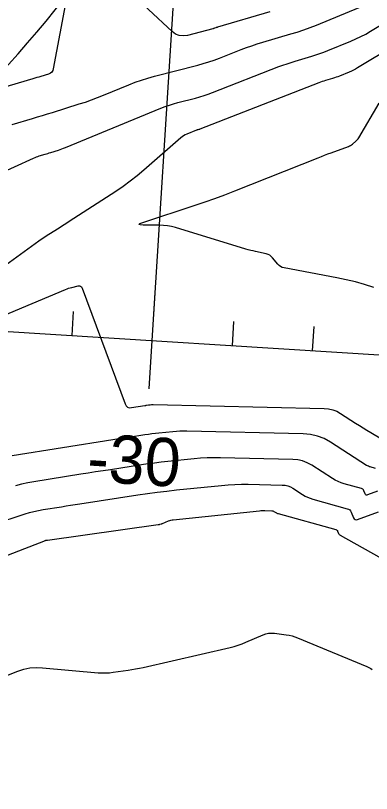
# Model space of a CAD drawing. Extents: x 658976 to 668726, y 639543 to 647196.
# Drawn here: x 662203.2 to 662247.5, y 641758.7 to 641855.6 of the extents above; entities that cross this region are included whole.
import ezdxf

# ---------------------------------------------------------------- set-up
doc = ezdxf.new("R2010")
doc.units = 0
for name, color, linetype in [('Ex_Major Contours', 7, 'Continuous'), ('Ex_Minor Contours', 7, 'Continuous'), ('R_Axis', 7, 'Continuous'), ('R_Axis Annot', 7, 'Continuous'), ('R_Grid', 7, 'Continuous'), ('R_Water', 7, 'Continuous')]:
    doc.layers.add(name, color=color, linetype=linetype)

msp = doc.modelspace()

# ---------------------------------------------------------------- linework, layer by layer
at = {"layer": 'Ex_Major Contours'}
for points in [[(662234.902, 641856.051), (662228.366, 641854.127), (662228.319, 641854.112), (662228.271, 641854.096), (662228.224, 641854.08), (662228.177, 641854.062), (662227.991, 641853.99), (662227.944, 641853.972), (662227.897, 641853.956), (662227.849, 641853.941), (662227.801, 641853.928), (662224.64, 641853.113), (662224.114, 641853.038), (662223.621, 641853.095), (662223.162, 641853.282), (662222.736, 641853.6), (662213.908, 641861.87)], [(662210.129, 641860.634), (662207.933, 641848.951), (662207.861, 641848.723), (662207.741, 641848.538), (662207.571, 641848.396), (662207.353, 641848.298), (662206.38, 641847.993), (662206.137, 641847.918), (662205.893, 641847.843), (662205.649, 641847.769), (662205.405, 641847.696), (662197.638, 641845.395)], [(662196.34, 641790.853), (662204.415, 641793.482), (662204.969, 641793.651), (662205.527, 641793.797), (662206.091, 641793.921), (662206.66, 641794.023), (662208.947, 641794.388), (662209.519, 641794.479), (662210.09, 641794.569), (662210.663, 641794.658), (662211.235, 641794.746), (662218.466, 641795.854), (662219.666, 641796.031), (662220.868, 641796.192), (662222.072, 641796.34), (662223.278, 641796.472), (662228.866, 641797.051), (662229.692, 641797.124), (662230.52, 641797.171), (662231.349, 641797.191), (662232.179, 641797.185), (662236.443, 641797.089), (662236.795, 641797.057), (662237.133, 641796.979), (662237.456, 641796.855), (662237.765, 641796.684), (662238.974, 641795.906), (662239.282, 641795.724), (662239.6, 641795.567), (662239.93, 641795.434), (662240.271, 641795.326), (662244.541, 641794.146), (662244.708, 641794.081), (662244.847, 641793.985), (662244.959, 641793.858), (662245.044, 641793.701), (662245.33, 641793.009), (662245.415, 641792.866), (662245.526, 641792.782), (662245.662, 641792.758), (662245.825, 641792.792), (662248.443, 641793.749)]]:
    msp.add_lwpolyline(points, dxfattribs=at)
at = {"layer": 'Ex_Minor Contours'}
for points in [[(662193.579, 641832.403), (662205.489, 641837.831), (662205.66, 641837.906), (662205.833, 641837.974), (662206.008, 641838.036), (662206.186, 641838.092), (662206.902, 641838.304), (662207.08, 641838.357), (662207.259, 641838.411), (662207.437, 641838.466), (662207.615, 641838.522), (662208.572, 641838.821), (662208.79, 641838.892), (662209.006, 641838.968), (662209.221, 641839.048), (662209.433, 641839.133), (662221.339, 641844.038), (662221.86, 641844.243), (662222.388, 641844.429), (662222.922, 641844.596), (662223.461, 641844.745), (662225.633, 641845.306), (662226.173, 641845.454), (662226.709, 641845.617), (662227.239, 641845.797), (662227.764, 641845.993), (662236.03, 641849.216), (662236.531, 641849.405), (662237.036, 641849.584), (662237.544, 641849.751), (662238.056, 641849.908), (662240.112, 641850.514), (662240.624, 641850.672), (662241.131, 641850.842), (662241.634, 641851.026), (662242.132, 641851.223), (662244.98, 641852.389), (662245.614, 641852.663), (662246.236, 641852.96), (662246.847, 641853.281), (662247.445, 641853.625), (662252.7, 641856.784)], [(662202.827, 641842.015), (662205.327, 641842.755), (662205.951, 641842.942), (662206.575, 641843.13), (662207.198, 641843.322), (662207.82, 641843.515), (662211.163, 641844.563), (662211.924, 641844.81), (662212.68, 641845.074), (662213.429, 641845.355), (662214.173, 641845.652), (662217.352, 641846.962), (662218.134, 641847.268), (662218.924, 641847.547), (662219.724, 641847.798), (662220.533, 641848.022), (662225.921, 641849.411), (662226.611, 641849.601), (662227.295, 641849.81), (662227.973, 641850.04), (662228.644, 641850.29), (662231.314, 641851.331), (662231.984, 641851.584), (662232.659, 641851.823), (662233.339, 641852.047), (662234.024, 641852.257), (662237.507, 641853.283), (662238.313, 641853.531), (662239.112, 641853.8), (662239.904, 641854.089), (662240.689, 641854.399), (662246.023, 641856.584)], [(662254.901, 641854.517), (662245.834, 641849.067), (662245.579, 641848.921), (662245.32, 641848.784), (662245.056, 641848.658), (662244.786, 641848.542), (662243.576, 641848.046), (662243.364, 641847.963), (662243.151, 641847.885), (662242.935, 641847.812), (662242.718, 641847.745), (662241.844, 641847.488), (662241.626, 641847.421), (662241.41, 641847.35), (662241.196, 641847.274), (662240.983, 641847.194), (662226.198, 641841.428), (662226.163, 641841.416), (662226.129, 641841.404), (662226.094, 641841.393), (662226.058, 641841.383), (662225.916, 641841.347), (662225.881, 641841.337), (662225.846, 641841.326), (662225.811, 641841.314), (662225.777, 641841.301), (662224.571, 641840.804), (662224.364, 641840.708), (662224.166, 641840.597), (662223.978, 641840.47), (662223.8, 641840.327), (662219.199, 641836.313), (662218.362, 641835.608), (662217.503, 641834.935), (662216.621, 641834.292), (662215.715, 641833.68), (662209.92, 641829.907), (662209.605, 641829.703), (662209.289, 641829.501), (662208.972, 641829.301), (662208.653, 641829.103), (662207.377, 641828.314), (662207.06, 641828.114), (662206.746, 641827.908), (662206.437, 641827.697), (662206.131, 641827.48), (662201.078, 641823.822)], [(662247.834, 641821.715), (662246.696, 641822.07), (662245.548, 641822.386), (662244.39, 641822.665), (662243.223, 641822.905), (662236.677, 641824.138), (662236.443, 641824.203), (662236.231, 641824.305), (662236.042, 641824.443), (662235.874, 641824.619), (662235.249, 641825.396), (662235.081, 641825.573), (662234.892, 641825.714), (662234.681, 641825.82), (662234.449, 641825.891), (662233.118, 641826.183), (662232.816, 641826.252), (662232.515, 641826.328), (662232.216, 641826.409), (662231.918, 641826.496), (662223.158, 641829.155), (662222.667, 641829.285), (662222.17, 641829.379), (662221.668, 641829.436), (662221.16, 641829.457), (662219.118, 641829.468), (662218.731, 641829.49), (662218.594, 641829.552), (662218.706, 641829.653), (662219.066, 641829.793), (662225.585, 641831.937), (662226.829, 641832.357), (662228.067, 641832.796), (662229.298, 641833.254), (662230.522, 641833.73), (662240.917, 641837.868), (662241.318, 641838.026), (662241.721, 641838.182), (662242.124, 641838.335), (662242.529, 641838.486), (662244.694, 641839.285), (662244.823, 641839.339), (662244.946, 641839.404), (662245.063, 641839.479), (662245.174, 641839.565), (662245.604, 641839.929), (662245.707, 641840.024), (662245.801, 641840.126), (662245.886, 641840.236), (662245.963, 641840.353), (662248.529, 641844.681)], [(662198.244, 641816.766), (662209.468, 641821.47), (662209.655, 641821.544), (662209.844, 641821.609), (662210.035, 641821.666), (662210.23, 641821.715), (662211.012, 641821.895), (662211.192, 641821.911), (662211.34, 641821.868), (662211.457, 641821.767), (662211.542, 641821.608), (662216.87, 641807.201), (662216.998, 641806.961), (662217.174, 641806.803), (662217.398, 641806.727), (662217.67, 641806.733), (662219.336, 641806.999), (662219.39, 641807.008), (662219.445, 641807.017), (662219.5, 641807.025), (662219.554, 641807.033), (662219.785, 641807.069), (662219.834, 641807.076), (662219.883, 641807.083), (662219.932, 641807.089), (662219.981, 641807.094), (662220.177, 641807.114), (662220.226, 641807.119), (662220.275, 641807.121), (662220.324, 641807.123), (662220.373, 641807.122), (662241.66, 641806.641), (662242.205, 641806.592), (662242.728, 641806.471), (662243.229, 641806.279), (662243.707, 641806.014), (662245.578, 641804.811), (662246.047, 641804.512), (662246.519, 641804.217), (662246.992, 641803.926), (662247.469, 641803.639), (662250.15, 641802.039)], [(662248.075, 641799.155), (662247.409, 641799.339), (662247.289, 641799.377), (662247.173, 641799.423), (662247.061, 641799.479), (662246.952, 641799.543), (662242.468, 641802.427), (662241.666, 641802.871), (662240.828, 641803.193), (662239.953, 641803.395), (662239.04, 641803.477), (662224.563, 641803.804), (662224.127, 641803.807), (662223.69, 641803.796), (662223.255, 641803.772), (662222.819, 641803.734), (662221.08, 641803.553), (662220.645, 641803.506), (662220.211, 641803.453), (662219.778, 641803.394), (662219.345, 641803.331), (662217.298, 641803.017), (662216.812, 641802.942), (662216.327, 641802.867), (662215.842, 641802.79), (662215.357, 641802.713), (662202.801, 641800.709)], [(662248.318, 641796.306), (662247.068, 641795.849), (662246.971, 641795.829), (662246.891, 641795.843), (662246.825, 641795.893), (662246.775, 641795.978), (662246.606, 641796.387), (662246.556, 641796.48), (662246.489, 641796.555), (662246.407, 641796.612), (662246.308, 641796.65), (662244.159, 641797.244), (662243.772, 641797.367), (662243.397, 641797.518), (662243.035, 641797.697), (662242.685, 641797.904), (662240.116, 641799.556), (662239.561, 641799.863), (662238.98, 641800.086), (662238.374, 641800.226), (662237.742, 641800.283), (662228.754, 641800.486), (662227.929, 641800.492), (662227.106, 641800.471), (662226.283, 641800.425), (662225.462, 641800.353), (662222.179, 641800.013), (662221.359, 641799.923), (662220.54, 641799.822), (662219.722, 641799.712), (662218.906, 641799.592), (662215.041, 641799), (662214.125, 641798.859), (662213.209, 641798.717), (662212.293, 641798.573), (662211.378, 641798.427), (662205.53, 641797.494), (662204.757, 641797.355), (662203.992, 641797.186), (662203.233, 641796.987)], [(662193.651, 641785.034), (662206.953, 641790.199), (662206.973, 641790.205), (662206.993, 641790.209), (662207.013, 641790.211), (662207.034, 641790.21), (662207.117, 641790.202), (662207.138, 641790.201), (662207.159, 641790.201), (662207.18, 641790.202), (662207.201, 641790.205), (662221.006, 641792.17), (662221.052, 641792.177), (662221.097, 641792.185), (662221.143, 641792.194), (662221.188, 641792.204), (662221.368, 641792.245), (662221.412, 641792.256), (662221.456, 641792.27), (662221.5, 641792.285), (662221.542, 641792.302), (662222.287, 641792.624), (662222.427, 641792.678), (662222.57, 641792.721), (662222.715, 641792.753), (662222.863, 641792.774), (662233.595, 641793.887), (662233.764, 641793.902), (662233.933, 641793.912), (662234.102, 641793.916), (662234.272, 641793.915), (662235.144, 641793.895), (662235.216, 641793.888), (662235.285, 641793.872), (662235.351, 641793.847), (662235.414, 641793.812), (662235.661, 641793.653), (662235.724, 641793.616), (662235.789, 641793.584), (662235.857, 641793.557), (662235.927, 641793.535), (662243.129, 641791.544), (662243.2, 641791.516), (662243.259, 641791.476), (662243.306, 641791.422), (662243.342, 641791.356), (662243.463, 641791.064), (662243.498, 641790.996), (662243.542, 641790.936), (662243.597, 641790.884), (662243.661, 641790.842), (662248.478, 641788.151)], [(662200.204, 641772.623), (662203.5, 641773.903), (662204.251, 641774.147), (662205.014, 641774.301), (662205.79, 641774.364), (662206.578, 641774.337), (662213.517, 641773.711), (662213.986, 641773.682), (662214.455, 641773.681), (662214.923, 641773.707), (662215.39, 641773.759), (662217.257, 641774.025), (662217.723, 641774.097), (662218.187, 641774.178), (662218.65, 641774.268), (662219.11, 641774.369), (662229.963, 641776.858), (662230.46, 641776.983), (662230.95, 641777.132), (662231.433, 641777.302), (662231.908, 641777.494), (662234.059, 641778.423), (662234.402, 641778.546), (662234.752, 641778.62), (662235.109, 641778.646), (662235.473, 641778.624), (662236.941, 641778.439), (662237.305, 641778.38), (662237.663, 641778.298), (662238.014, 641778.193), (662238.359, 641778.063), (662246.981, 641774.495), (662247.157, 641774.416), (662247.328, 641774.327), (662247.493, 641774.228), (662247.652, 641774.118)]]:
    msp.add_lwpolyline(points, dxfattribs=at)
at = {"layer": 'R_Axis'}
for p, q in [((661621.43, 641852.689), (663118.48, 641758.667)), ((662219.874, 641809.092), (662220.626, 641821.068)), ((662210.27, 641815.707), (662210.458, 641818.701)), ((662230.23, 641814.453), (662230.418, 641817.447)), ((662240.211, 641813.826), (662240.399, 641816.821))]:
    msp.add_line(p, q, dxfattribs=at)
at = {"layer": 'R_Grid'}
for p, q in [((662220.25, 641815.08), (662235.92, 642064.589)), ((661621.43, 641852.689), (663118.48, 641758.667))]:
    msp.add_line(p, q, dxfattribs=at)
at = {"layer": 'R_Water'}
for radius in [145, 150, 155]:
    msp.add_arc((662087.405, 641953.464), radius, 290.80943, 333.10921, dxfattribs=at)

# ---------------------------------------------------------------- texts
at = {"layer": 'R_Axis Annot'}
msp.add_text('-30', height=6, rotation=356.4063, dxfattribs=at).set_placement((662212.028, 641797.561))

doc.saveas('drawing.dxf')
